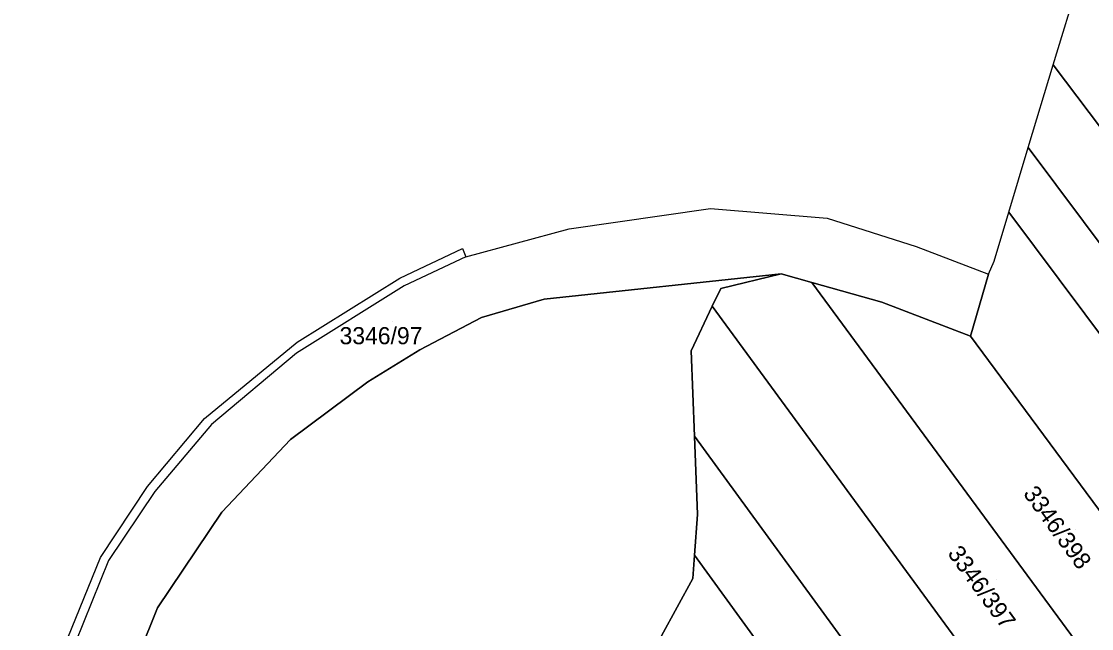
# Model space of a CAD drawing. Extents: x -262715 to -259381, y -1237238 to -1231182.
# Drawn here: x -262437.1 to -262312.2, y -1234856.1 to -1234785.2 of the extents above; entities that cross this region are included whole.
import ezdxf

# ---------------------------------------------------------------- set-up
doc = ezdxf.new("R2010")
doc.units = 0
for name, color, linetype in [('body_kn', 7, 'Continuous'), ('katuz_linie', 7, 'Continuous'), ('kladpar_druhypozemkov', 7, 'Continuous'), ('kladpar_hranice', 7, 'Continuous'), ('kladpar_parcelnecisla', 7, 'Continuous'), ('kladpar_plochy', 7, 'Continuous'), ('zappar_hrandruhpozemk', 7, 'Continuous'), ('zuob_linie', 7, 'Continuous'), ('zuob_plochy', 7, 'Continuous')]:
    doc.layers.add(name, color=color, linetype=linetype)

msp = doc.modelspace()

# ---------------------------------------------------------------- linework, layer by layer
at = {"layer": 'body_kn'}
for p, q in [((-262316.64, -1234790.23), (-262316.64, -1234790.23)), ((-262316.64, -1234790.23), (-262316.64, -1234790.23)), ((-262319.56, -1234799.92), (-262319.56, -1234799.92)), ((-262319.56, -1234799.92), (-262319.56, -1234799.92)), ((-262356.65, -1234807.02), (-262356.65, -1234807.02)), ((-262321.83, -1234807.45), (-262321.83, -1234807.45)), ((-262321.83, -1234807.45), (-262321.83, -1234807.45)), ((-262343.04, -1234808.18), (-262343.04, -1234808.18)), ((-262373.14, -1234809.4), (-262373.14, -1234809.4)), ((-262373.14, -1234809.4), (-262373.14, -1234809.4)), ((-262385.59, -1234811.69), (-262385.59, -1234811.69)), ((-262332.64, -1234811.49), (-262332.64, -1234811.49)), ((-262385.23, -1234812.69), (-262385.23, -1234812.69)), ((-262385.23, -1234812.69), (-262385.23, -1234812.69)), ((-262323.56, -1234813.2), (-262323.56, -1234813.2)), ((-262348.4, -1234814.67), (-262348.4, -1234814.67)), ((-262324.2, -1234814.72), (-262324.2, -1234814.72)), ((-262392.93, -1234815.17), (-262392.93, -1234815.17)), ((-262392.42, -1234816.05), (-262392.42, -1234816.05)), ((-262344.81, -1234815.68), (-262344.81, -1234815.68)), ((-262344.81, -1234815.68), (-262344.81, -1234815.68)), ((-262355.46, -1234816.37), (-262355.46, -1234816.37)), ((-262376.05, -1234817.63), (-262376.05, -1234817.63)), ((-262356.45, -1234818.46), (-262356.45, -1234818.46)), ((-262356.45, -1234818.46), (-262356.45, -1234818.46)), ((-262336.64, -1234817.98), (-262336.64, -1234817.98)), ((-262383.39, -1234819.78), (-262383.39, -1234819.78)), ((-262326.29, -1234821.93), (-262326.29, -1234821.93)), ((-262326.29, -1234821.93), (-262326.29, -1234821.93)), ((-262404.92, -1234822.63), (-262404.92, -1234822.63)), ((-262390.58, -1234823.56), (-262390.58, -1234823.56)), ((-262358.91, -1234823.68), (-262358.91, -1234823.68)), ((-262404.98, -1234823.94), (-262404.98, -1234823.94)), ((-262396.64, -1234827.28), (-262396.64, -1234827.28)), ((-262415.7, -1234831.56), (-262415.7, -1234831.56)), ((-262414.91, -1234832.25), (-262414.91, -1234832.25)), ((-262358.52, -1234833.63), (-262358.52, -1234833.63)), ((-262358.52, -1234833.63), (-262358.52, -1234833.63)), ((-262405.66, -1234834.03), (-262405.66, -1234834.03)), ((-262422.36, -1234839.52), (-262422.36, -1234839.52)), ((-262421.53, -1234840.11), (-262421.53, -1234840.11)), ((-262413.71, -1234842.51), (-262413.71, -1234842.51)), ((-262358.16, -1234842.77), (-262358.16, -1234842.77)), ((-262358.52, -1234847.55), (-262358.52, -1234847.55)), ((-262358.52, -1234847.55), (-262358.52, -1234847.55)), ((-262427.86, -1234847.79), (-262427.86, -1234847.79)), ((-262426.93, -1234848.16), (-262426.93, -1234848.16)), ((-262358.73, -1234850.25), (-262358.73, -1234850.25)), ((-262421.2, -1234853.68), (-262421.2, -1234853.68))]:
    msp.add_line(p, q, dxfattribs=at)
at = {"layer": 'katuz_linie'}
msp.add_lwpolyline([(-262433.61, -1234861.98), (-262427.86, -1234847.79), (-262422.36, -1234839.52), (-262415.7, -1234831.56), (-262404.92, -1234822.63), (-262392.93, -1234815.17), (-262385.59, -1234811.69), (-262385.23, -1234812.69), (-262373.14, -1234809.4), (-262356.65, -1234807.02), (-262343.04, -1234808.18), (-262332.64, -1234811.49), (-262324.2, -1234814.72), (-262323.56, -1234813.2), (-262321.83, -1234807.45), (-262319.56, -1234799.92), (-262316.64, -1234790.23), (-262313.6, -1234780.15)], dxfattribs=at)
at = {"layer": 'kladpar_druhypozemkov'}
for p, q in [((-262393.81, -1234820.28), (-262393.81, -1234820.28)), ((-262314.06, -1234844.49), (-262314.06, -1234844.49)), ((-262323.23, -1234850.37), (-262323.23, -1234850.37))]:
    msp.add_line(p, q, dxfattribs=at)
at = {"layer": 'kladpar_hranice'}
for points in [[(-262313.6, -1234780.15), (-262249.67, -1234864.88), (-262255.19, -1234871.73), (-262316.64, -1234790.23), (-262313.6, -1234780.15)], [(-262316.64, -1234790.23), (-262255.19, -1234871.73), (-262257.02, -1234874), (-262261.21, -1234878.01), (-262319.56, -1234799.92), (-262316.64, -1234790.23)], [(-262319.56, -1234799.92), (-262261.21, -1234878.01), (-262265.83, -1234882.43), (-262321.83, -1234807.45), (-262319.56, -1234799.92)], [(-262433.61, -1234861.98), (-262427.86, -1234847.79), (-262422.36, -1234839.52), (-262415.7, -1234831.56), (-262404.92, -1234822.63), (-262392.93, -1234815.17), (-262385.59, -1234811.69), (-262385.23, -1234812.69), (-262373.14, -1234809.4), (-262356.65, -1234807.02), (-262343.04, -1234808.18), (-262332.64, -1234811.49), (-262324.2, -1234814.72), (-262326.29, -1234821.93), (-262336.64, -1234817.98), (-262344.81, -1234815.68), (-262348.4, -1234814.67), (-262376.05, -1234817.63), (-262383.39, -1234819.78), (-262390.58, -1234823.56), (-262396.64, -1234827.28), (-262405.66, -1234834.03), (-262413.71, -1234842.51), (-262421.2, -1234853.68), (-262425.47, -1234864.34)], [(-262321.83, -1234807.45), (-262265.83, -1234882.43), (-262275.07, -1234891.27), (-262326.29, -1234821.93), (-262324.2, -1234814.72), (-262323.56, -1234813.2), (-262321.83, -1234807.45)], [(-262425.47, -1234864.34), (-262421.2, -1234853.68), (-262413.71, -1234842.51), (-262405.66, -1234834.03), (-262396.64, -1234827.28), (-262390.58, -1234823.56), (-262383.39, -1234819.78), (-262376.05, -1234817.63), (-262348.4, -1234814.67), (-262355.46, -1234816.37), (-262356.45, -1234818.46), (-262358.91, -1234823.68), (-262358.52, -1234833.63), (-262358.16, -1234842.77), (-262358.52, -1234847.55), (-262358.73, -1234850.25), (-262362.37, -1234856.96)], [(-262344.81, -1234815.68), (-262283.4, -1234899.24), (-262291.58, -1234907.06), (-262356.45, -1234818.46), (-262355.46, -1234816.37), (-262348.4, -1234814.67), (-262344.81, -1234815.68)], [(-262326.29, -1234821.93), (-262275.07, -1234891.27), (-262283.4, -1234899.24), (-262344.81, -1234815.68), (-262336.64, -1234817.98), (-262326.29, -1234821.93)], [(-262356.45, -1234818.46), (-262291.58, -1234907.06), (-262299.51, -1234914.65), (-262358.52, -1234833.63), (-262358.91, -1234823.68), (-262356.45, -1234818.46)], [(-262358.52, -1234833.63), (-262299.51, -1234914.65), (-262306.37, -1234919.41), (-262358.52, -1234847.55), (-262358.16, -1234842.77), (-262358.52, -1234833.63)], [(-262358.52, -1234847.55), (-262306.37, -1234919.41), (-262313.51, -1234924.37), (-262362.37, -1234856.96), (-262358.73, -1234850.25), (-262358.52, -1234847.55)]]:
    msp.add_lwpolyline(points, dxfattribs=at)
at = {"layer": 'kladpar_plochy'}
for p, q in [((-262376.05, -1234817.63), (-262348.4, -1234814.67)), ((-262348.4, -1234814.67), (-262355.46, -1234816.37)), ((-262355.46, -1234816.37), (-262356.45, -1234818.46)), ((-262383.39, -1234819.78), (-262376.05, -1234817.63)), ((-262356.45, -1234818.46), (-262358.91, -1234823.68)), ((-262390.58, -1234823.56), (-262383.39, -1234819.78)), ((-262396.64, -1234827.28), (-262390.58, -1234823.56)), ((-262358.91, -1234823.68), (-262358.52, -1234833.63)), ((-262405.66, -1234834.03), (-262396.64, -1234827.28)), ((-262358.52, -1234833.63), (-262358.16, -1234842.77)), ((-262413.71, -1234842.51), (-262405.66, -1234834.03)), ((-262421.2, -1234853.68), (-262413.71, -1234842.51)), ((-262358.16, -1234842.77), (-262358.52, -1234847.55)), ((-262358.52, -1234847.55), (-262358.73, -1234850.25)), ((-262358.73, -1234850.25), (-262362.37, -1234856.96)), ((-262425.47, -1234864.34), (-262421.2, -1234853.68))]:
    msp.add_line(p, q, dxfattribs=at)
for points in [[(-262313.6, -1234780.15), (-262249.67, -1234864.88), (-262255.19, -1234871.73), (-262316.64, -1234790.23)], [(-262316.64, -1234790.23), (-262255.19, -1234871.73), (-262257.02, -1234874), (-262261.21, -1234878.01), (-262319.56, -1234799.92)], [(-262319.56, -1234799.92), (-262261.21, -1234878.01), (-262265.83, -1234882.43), (-262321.83, -1234807.45)], [(-262321.83, -1234807.45), (-262265.83, -1234882.43), (-262275.07, -1234891.27), (-262326.29, -1234821.93), (-262324.2, -1234814.72), (-262323.56, -1234813.2)], [(-262344.81, -1234815.68), (-262283.4, -1234899.24), (-262291.58, -1234907.06), (-262356.45, -1234818.46), (-262355.46, -1234816.37), (-262348.4, -1234814.67)], [(-262326.29, -1234821.93), (-262275.07, -1234891.27), (-262283.4, -1234899.24), (-262344.81, -1234815.68), (-262336.64, -1234817.98)], [(-262356.45, -1234818.46), (-262291.58, -1234907.06), (-262299.51, -1234914.65), (-262358.52, -1234833.63), (-262358.91, -1234823.68)], [(-262358.52, -1234833.63), (-262299.51, -1234914.65), (-262306.37, -1234919.41), (-262358.52, -1234847.55), (-262358.16, -1234842.77)], [(-262358.52, -1234847.55), (-262306.37, -1234919.41), (-262313.51, -1234924.37), (-262362.37, -1234856.96), (-262358.73, -1234850.25)]]:
    msp.add_lwpolyline(points, close=True, dxfattribs=at)
msp.add_lwpolyline([(-262433.61, -1234861.98), (-262427.86, -1234847.79), (-262422.36, -1234839.52), (-262415.7, -1234831.56), (-262404.92, -1234822.63), (-262392.93, -1234815.17), (-262385.59, -1234811.69), (-262385.23, -1234812.69), (-262373.14, -1234809.4), (-262356.65, -1234807.02), (-262343.04, -1234808.18), (-262332.64, -1234811.49), (-262324.2, -1234814.72), (-262326.29, -1234821.93), (-262336.64, -1234817.98), (-262344.81, -1234815.68), (-262348.4, -1234814.67), (-262376.05, -1234817.63), (-262383.39, -1234819.78), (-262390.58, -1234823.56), (-262396.64, -1234827.28), (-262405.66, -1234834.03), (-262413.71, -1234842.51), (-262421.2, -1234853.68), (-262425.47, -1234864.34)], dxfattribs=at)
at = {"layer": 'zappar_hrandruhpozemk'}
msp.add_line((-262385.23, -1234812.69), (-262392.42, -1234816.05), dxfattribs=at)
msp.add_lwpolyline([(-262392.42, -1234816.05), (-262404.98, -1234823.94), (-262414.91, -1234832.25), (-262421.53, -1234840.11), (-262426.93, -1234848.16), (-262432.76, -1234862.66)], dxfattribs=at)
at = {"layer": 'zuob_linie'}
for points in [[(-262373.14, -1234809.4), (-262356.65, -1234807.02), (-262343.04, -1234808.18), (-262332.64, -1234811.49), (-262324.2, -1234814.72), (-262323.56, -1234813.2), (-262321.83, -1234807.45), (-262319.56, -1234799.92), (-262316.64, -1234790.23), (-262313.6, -1234780.15)], [(-262355.12, -1235025.18), (-262377.62, -1234986.06), (-262391.96, -1234968.82), (-262401.69, -1234957.47), (-262402.44, -1234958.08), (-262414.94, -1234943.18), (-262421.4, -1234934.54), (-262427.83, -1234924.41), (-262434.19, -1234910.31), (-262437.09, -1234894.9), (-262436.51, -1234879.87), (-262433.61, -1234861.98), (-262427.86, -1234847.79), (-262422.36, -1234839.52), (-262415.7, -1234831.56), (-262404.92, -1234822.63), (-262392.93, -1234815.17), (-262385.59, -1234811.69), (-262385.23, -1234812.69), (-262373.14, -1234809.4)]]:
    msp.add_lwpolyline(points, dxfattribs=at)
at = {"layer": 'zuob_plochy'}
msp.add_lwpolyline([(-262433.61, -1234861.98), (-262427.86, -1234847.79), (-262422.36, -1234839.52), (-262415.7, -1234831.56), (-262404.92, -1234822.63), (-262392.93, -1234815.17), (-262385.59, -1234811.69), (-262385.23, -1234812.69), (-262373.14, -1234809.4), (-262356.65, -1234807.02), (-262343.04, -1234808.18), (-262332.64, -1234811.49), (-262324.2, -1234814.72), (-262323.56, -1234813.2), (-262321.83, -1234807.45), (-262319.56, -1234799.92), (-262316.64, -1234790.23), (-262313.6, -1234780.15)], dxfattribs=at)

# ---------------------------------------------------------------- texts
at = {"layer": 'kladpar_parcelnecisla'}
msp.add_text('3346/97', height=2, dxfattribs=at).set_placement((-262399.95, -1234822.89))
for s, p in [('3346/398', (-262320.23, -1234840.35)), ('3346/397', (-262329.06, -1234847.34))]:
    msp.add_text(s, height=2, rotation=306, dxfattribs=at).set_placement(p)

doc.saveas('drawing.dxf')
